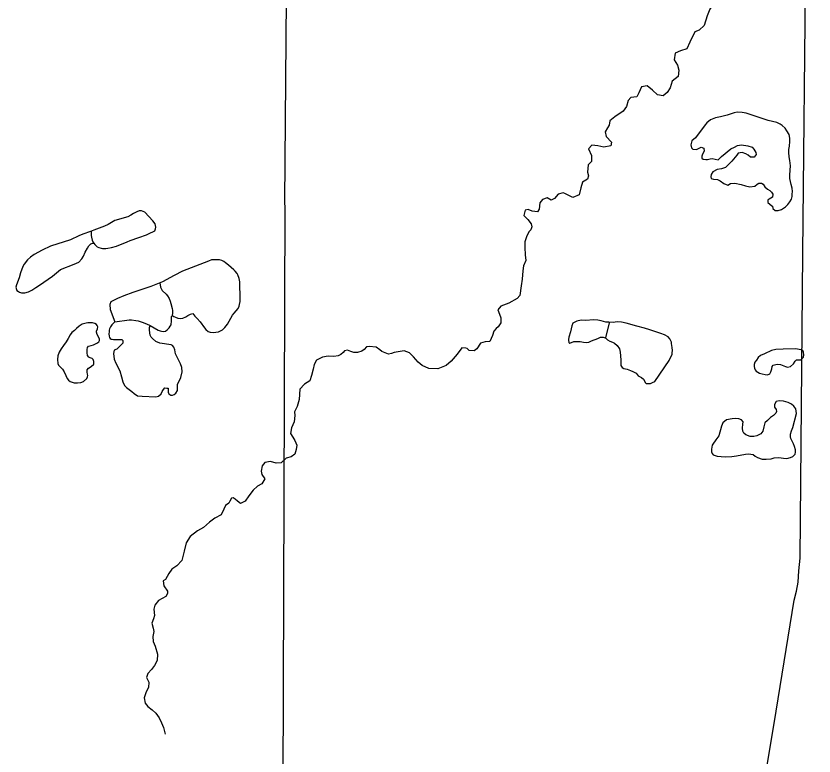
# Model space of a CAD drawing. Extents: x -492261 to -432772, y 1441225 to 1452922.
# Drawn here: x -459881.8 to -459790.4, y 1451897.4 to 1451982.1 of the extents above; entities that cross this region are included whole.
import ezdxf

# ---------------------------------------------------------------- set-up
doc = ezdxf.new("R2010")
doc.units = 0
doc.layers.add('Default', color=7, linetype='Continuous')

msp = doc.modelspace()

# ---------------------------------------------------------------- linework, layer by layer
at = {"layer": 'Default'}
for points in [[(-459815.964, 1451772.056), (-459811.942, 1451797.8), (-459807.509, 1451822.774), (-459802.731, 1451852.152), (-459799.085, 1451876.309), (-459794.946, 1451901.089), (-459792.638, 1451915.221), (-459792.373, 1451916.225), (-459792.187, 1451917.279), (-459792.117, 1451918.565), (-459791.974, 1451920.011), (-459791.645, 1451954.962), (-459791.322, 1451988.975), (-459790.989, 1452028.81), (-459790.938, 1452070.73), (-459790.415, 1452098.238), (-459790.373, 1452118.143)], [(-459851.195, 1451894.14), (-459850.967, 1451960.136), (-459851.002, 1451960.786), (-459850.439, 1452026.136), (-459850.387, 1452027.614), (-459849.629, 1452091.639), (-459849.713, 1452093.817)], [(-459801.124, 1451987.669), (-459801.462, 1451987.211), (-459801.807, 1451986.023), (-459801.798, 1451985.183), (-459801.839, 1451984.341), (-459802.002, 1451983.359), (-459802.315, 1451982.887), (-459802.622, 1451982.139), (-459802.968, 1451981.014), (-459803.543, 1451980.498), (-459804.025, 1451980.273), (-459804.596, 1451979.104), (-459804.953, 1451978.355), (-459805.685, 1451978.111), (-459806.279, 1451977.858), (-459806.384, 1451977.09), (-459806.005, 1451976.46), (-459805.878, 1451975.898), (-459805.936, 1451975.195), (-459806.622, 1451974.651), (-459806.853, 1451973.88), (-459807.177, 1451973.345), (-459807.668, 1451972.981), (-459808.309, 1451973.066)], [(-459808.309, 1451973.066), (-459808.873, 1451973.616), (-459809.474, 1451974.103), (-459810.134, 1451974.011), (-459810.442, 1451973.314), (-459810.68, 1451972.831), (-459811.367, 1451972.776), (-459811.671, 1451972.43), (-459811.865, 1451971.723), (-459812.24, 1451971.199), (-459813.187, 1451970.573), (-459813.763, 1451970.082), (-459813.838, 1451969.591), (-459814.043, 1451969.285), (-459814.307, 1451968.852), (-459814.168, 1451968.291), (-459813.589, 1451967.665), (-459813.64, 1451967.238), (-459814.437, 1451967.067), (-459815.141, 1451967.225), (-459815.819, 1451967.322), (-459816.221, 1451966.885), (-459815.864, 1451966.141), (-459815.859, 1451965.451), (-459816.262, 1451965.065), (-459816.303, 1451964.211), (-459816.217, 1451963.786), (-459816.333, 1451963.42), (-459816.912, 1451963.067), (-459817.083, 1451962.423), (-459817.276, 1451961.64), (-459818.019, 1451961.333), (-459818.932, 1451961.787), (-459819.096, 1451961.871), (-459819.693, 1451961.718), (-459820.106, 1451961.218), (-459820.501, 1451961.033), (-459820.933, 1451961.286), (-459821.491, 1451961.096), (-459821.769, 1451960.713), (-459821.85, 1451959.971), (-459822.043, 1451959.677), (-459822.671, 1451959.762), (-459823.101, 1451959.927), (-459823.474, 1451959.855), (-459823.597, 1451959.275), (-459823.172, 1451958.784), (-459822.784, 1451958.292), (-459822.688, 1451957.98), (-459822.804, 1451957.614), (-459823.036, 1451957.395), (-459823.296, 1451956.799), (-459823.482, 1451956.254), (-459823.516, 1451955.589), (-459823.469, 1451954.737), (-459823.365, 1451954.087), (-459823.662, 1451953.478), (-459823.711, 1451952.937), (-459823.799, 1451951.981), (-459823.904, 1451951.188), (-459824.052, 1451950.106), (-459824.368, 1451949.772), (-459825.33, 1451949.221), (-459826.247, 1451948.872), (-459826.575, 1451948.462), (-459826.386, 1451947.953), (-459826.238, 1451947.542), (-459826.248, 1451946.952), (-459826.537, 1451946.506), (-459826.771, 1451946.337), (-459827.05, 1451946.004), (-459827.187, 1451945.499), (-459827.521, 1451944.838), (-459828.045, 1451944.775), (-459828.567, 1451944.649), (-459829, 1451943.974), (-459829.308, 1451943.765), (-459829.884, 1451943.814), (-459830.09, 1451944.022), (-459830.242, 1451944.081), (-459830.705, 1451944.094), (-459831.262, 1451943.391), (-459831.943, 1451942.583), (-459832.518, 1451942.08), (-459833.472, 1451941.717), (-459834.511, 1451941.729), (-459835.271, 1451942.099), (-459835.705, 1451942.452), (-459836.247, 1451943.079), (-459836.721, 1451943.531), (-459837.327, 1451943.754), (-459838.449, 1451943.576), (-459838.758, 1451943.443), (-459839.107, 1451943.371), (-459839.878, 1451943.691), (-459840.096, 1451943.886), (-459840.541, 1451944.164), (-459841.318, 1451944.245), (-459841.619, 1451944.237), (-459841.898, 1451943.904), (-459842.169, 1451943.734)], [(-459794.541, 1451969.885), (-459794.647, 1451969.927), (-459795.628, 1451970.153), (-459796.789, 1451970.526), (-459798.164, 1451970.969), (-459798.617, 1451971.058), (-459799.193, 1451971.094), (-459799.503, 1451970.998), (-459800.335, 1451970.739), (-459801.069, 1451970.558), (-459801.678, 1451970.43), (-459802.223, 1451970.203), (-459802.653, 1451969.866), (-459802.86, 1451969.66), (-459803.96, 1451968.152), (-459804.352, 1451967.804), (-459804.49, 1451967.336), (-459804.406, 1451967), (-459804.24, 1451966.841), (-459803.851, 1451966.8), (-459803.518, 1451966.984), (-459803.295, 1451967.078), (-459802.979, 1451966.96), (-459802.945, 1451966.61), (-459803.149, 1451966.266), (-459803.243, 1451966.05), (-459803.225, 1451965.812), (-459803.06, 1451965.728), (-459802.783, 1451965.673), (-459802.558, 1451965.653), (-459802.273, 1451965.761), (-459802.036, 1451965.804), (-459801.683, 1451965.712), (-459801.356, 1451965.645), (-459800.966, 1451966.019), (-459799.899, 1451966.886), (-459799.492, 1451967.097), (-459799.121, 1451967.269), (-459798.685, 1451967.368), (-459797.968, 1451967.222), (-459797.477, 1451967.084), (-459797.258, 1451966.839), (-459797.023, 1451966.468), (-459797.018, 1451966.242), (-459797.248, 1451965.948), (-459797.636, 1451965.951), (-459797.929, 1451966.157), (-459798.171, 1451966.339), (-459798.6, 1451966.492), (-459799.048, 1451966.38), (-459799.23, 1451966.162), (-459799.776, 1451965.496), (-459800.142, 1451965.123), (-459800.521, 1451964.763), (-459800.967, 1451964.614), (-459801.466, 1451964.526), (-459801.947, 1451964.251), (-459802.139, 1451963.957), (-459802.195, 1451963.68), (-459802.153, 1451963.505), (-459801.9, 1451963.424), (-459801.449, 1451963.385), (-459801.144, 1451963.217), (-459800.699, 1451962.914), (-459800.231, 1451962.725), (-459799.923, 1451962.921), (-459799.462, 1451962.97), (-459798.719, 1451962.813), (-459798.215, 1451962.662), (-459797.712, 1451962.537), (-459797.15, 1451962.601), (-459796.881, 1451962.846), (-459796.696, 1451962.951), (-459796.384, 1451962.959), (-459796.193, 1451962.851), (-459795.998, 1451962.542), (-459795.715, 1451962.26), (-459795.449, 1451962.129), (-459795.257, 1451961.945), (-459795.075, 1451961.699), (-459795.129, 1451961.346), (-459795.524, 1451961.148), (-459795.647, 1451961.045), (-459795.652, 1451960.756), (-459795.204, 1451960.353), (-459795.14, 1451960.317), (-459795.096, 1451960.068), (-459794.84, 1451959.823), (-459794.478, 1451959.845), (-459794.117, 1451959.954)], [(-459794.117, 1451959.954), (-459793.65, 1451960.254), (-459793.381, 1451960.524), (-459793.151, 1451960.806), (-459792.959, 1451961.124), (-459792.879, 1451961.452), (-459792.861, 1451961.704), (-459792.856, 1451961.993), (-459792.866, 1451962.381), (-459792.989, 1451962.805), (-459793.144, 1451963.491), (-459793.155, 1451963.93), (-459793.056, 1451964.948), (-459793.159, 1451965.548), (-459793.219, 1451965.96), (-459793.27, 1451966.461), (-459793.279, 1451966.812), (-459793.201, 1451967.19), (-459793.164, 1451967.731), (-459793.162, 1451968.12), (-459793.235, 1451968.519), (-459793.484, 1451968.965), (-459793.691, 1451969.248), (-459794.024, 1451969.553), (-459794.254, 1451969.736), (-459794.541, 1451969.885)], [(-459870.859, 1451955.582), (-459870.257, 1451955.764), (-459869.043, 1451956.258), (-459868.718, 1451956.387), (-459867.714, 1451956.738), (-459866.821, 1451957.061), (-459866.586, 1451957.155), (-459865.869, 1451957.487), (-459865.785, 1451957.727), (-459865.755, 1451957.941), (-459865.785, 1451958.107), (-459865.839, 1451958.29), (-459866.123, 1451958.634), (-459867.024, 1451959.628), (-459867.228, 1451959.731), (-459867.416, 1451959.782), (-459867.679, 1451959.775), (-459867.939, 1451959.693), (-459868.309, 1451959.483), (-459868.63, 1451959.3), (-459868.963, 1451959.116), (-459870.454, 1451958.702), (-459871.218, 1451958.244), (-459871.625, 1451958.034), (-459872.865, 1451957.589), (-459873.237, 1451957.442), (-459874.142, 1451957.105), (-459874.575, 1451956.944), (-459875.54, 1451956.481), (-459877.835, 1451955.747), (-459878.8, 1451955.296), (-459879.697, 1451954.787), (-459880.127, 1451954.479), (-459880.461, 1451954.201), (-459880.861, 1451953.702), (-459881.005, 1451953.435), (-459881.261, 1451952.701), (-459881.422, 1451952.132), (-459881.714, 1451951.335), (-459881.783, 1451951.058), (-459881.726, 1451950.795), (-459881.673, 1451950.683), (-459881.481, 1451950.538), (-459881.379, 1451950.465), (-459881.152, 1451950.395), (-459880.783, 1451950.417), (-459880.355, 1451950.528), (-459879.984, 1451950.713), (-459879.492, 1451951.014), (-459879.086, 1451951.3), (-459877.598, 1451952.303), (-459876.666, 1451953.066), (-459875.118, 1451953.681), (-459874.599, 1451953.933), (-459874.245, 1451954.28), (-459874.053, 1451954.599), (-459873.852, 1451955.055), (-459873.601, 1451955.513), (-459873.444, 1451955.768), (-459873.299, 1451955.947), (-459873.2, 1451956.019), (-459873.077, 1451956.066), (-459872.964, 1451956.081), (-459872.864, 1451956.083), (-459872.74, 1451955.925), (-459872.645, 1451955.813), (-459872.479, 1451955.679), (-459872.289, 1451955.596), (-459872.036, 1451955.502), (-459871.871, 1451955.481), (-459871.685, 1451955.473), (-459871.503, 1451955.481), (-459871.277, 1451955.51), (-459870.859, 1451955.582)], [(-459873.157, 1451957.473), (-459873.171, 1451957.169), (-459873.159, 1451956.982), (-459873.09, 1451956.605), (-459873.066, 1451956.511), (-459873.036, 1451956.418), (-459872.96, 1451956.253), (-459872.864, 1451956.083)], [(-459857.435, 1451953.575), (-459857.775, 1451953.831), (-459857.992, 1451953.989), (-459858.195, 1451954.096), (-459858.485, 1451954.177), (-459858.698, 1451954.197), (-459858.973, 1451954.19), (-459859.385, 1451954.167), (-459859.745, 1451954.045), (-459862.718, 1451952.868), (-459863.644, 1451952.393), (-459865.002, 1451951.669), (-459866.327, 1451951.134), (-459868.399, 1451950.456), (-459869.415, 1451950.058), (-459870.17, 1451949.747), (-459870.924, 1451949.377), (-459871.042, 1451949.073), (-459870.99, 1451948.51), (-459870.466, 1451947.092), (-459870.612, 1451946.938), (-459870.808, 1451946.721), (-459870.951, 1451946.516), (-459871.058, 1451946.275), (-459871.1, 1451946.131), (-459871.125, 1451945.947), (-459871.131, 1451945.696), (-459871.112, 1451945.446), (-459871.064, 1451945.304), (-459871.005, 1451945.185), (-459870.891, 1451945.112), (-459870.759, 1451945.085), (-459870.614, 1451945.069), (-459870.327, 1451945.076), (-459869.864, 1451945.075), (-459869.675, 1451945.042), (-459869.548, 1451944.957), (-459869.553, 1451944.644), (-459869.821, 1451944.386), (-459870.235, 1451943.937), (-459870.52, 1451943.829), (-459870.61, 1451943.438), (-459870.545, 1451942.825), (-459870.345, 1451942.366), (-459869.885, 1451941.474), (-459869.692, 1451940.801), (-459869.527, 1451940.203), (-459869.354, 1451939.806), (-459869.111, 1451939.574), (-459868.804, 1451939.343), (-459868.511, 1451939.112), (-459868.254, 1451938.867), (-459867.848, 1451938.627), (-459867.346, 1451938.564), (-459865.755, 1451938.49), (-459865.445, 1451938.586), (-459865.163, 1451938.831), (-459865.02, 1451939.098), (-459864.888, 1451939.327), (-459864.73, 1451939.52), (-459864.491, 1451939.475), (-459864.366, 1451939.478), (-459864.343, 1451939.04), (-459864.263, 1451938.854), (-459864.058, 1451938.683), (-459863.858, 1451938.676), (-459863.648, 1451938.769), (-459863.463, 1451938.899), (-459863.284, 1451939.217), (-459863.279, 1451939.543), (-459863.288, 1451939.894), (-459862.896, 1451940.707), (-459862.763, 1451941.375), (-459862.8, 1451941.851), (-459862.949, 1451942.286), (-459863.528, 1451943.401), (-459863.603, 1451943.888), (-459863.698, 1451944.199), (-459863.841, 1451944.384), (-459863.993, 1451944.456), (-459865.311, 1451944.624), (-459865.765, 1451944.826), (-459866.137, 1451945.155), (-459866.3, 1451945.337), (-459866.422, 1451945.537), (-459866.454, 1451945.812), (-459866.501, 1451946.15), (-459866.479, 1451946.276), (-459866.483, 1451946.426), (-459866.436, 1451946.565), (-459866.401, 1451946.654), (-459865.487, 1451946.137), (-459865.272, 1451946.055), (-459865.121, 1451946.008), (-459864.894, 1451945.964)], [(-459864.894, 1451945.964), (-459864.645, 1451946.008), (-459864.449, 1451946.15), (-459864.242, 1451946.381), (-459864.109, 1451946.585), (-459864.012, 1451946.749), (-459863.992, 1451946.902), (-459863.971, 1451947.028), (-459863.985, 1451947.592), (-459863.962, 1451947.693), (-459863.877, 1451947.783), (-459863.827, 1451947.772), (-459863.7, 1451947.712), (-459863.51, 1451947.616), (-459863.232, 1451947.498), (-459862.968, 1451947.454), (-459862.669, 1451947.499), (-459862.335, 1451947.646), (-459862.089, 1451947.815), (-459861.805, 1451947.96), (-459861.506, 1451948.018), (-459861.299, 1451947.747), (-459861.041, 1451947.452), (-459860.694, 1451947.084), (-459860.201, 1451946.394), (-459860.021, 1451946.198), (-459859.752, 1451945.966), (-459859.525, 1451945.884), (-459859.186, 1451945.855), (-459858.6, 1451945.944), (-459858.13, 1451946.157), (-459857.85, 1451946.44), (-459857.559, 1451946.823), (-459857.355, 1451947.155), (-459857.164, 1451947.511), (-459856.997, 1451947.828), (-459856.803, 1451948.084), (-459856.342, 1451948.622), (-459856.235, 1451948.876), (-459856.19, 1451949.078), (-459856.111, 1451949.393), (-459856.117, 1451949.632), (-459856.157, 1451951.676), (-459856.203, 1451952.026), (-459856.377, 1451952.46), (-459856.443, 1451952.609), (-459856.663, 1451952.88), (-459856.829, 1451953.039), (-459857.435, 1451953.575)], [(-459865.309, 1451951.545), (-459865.224, 1451951.036), (-459865.17, 1451950.912), (-459865.039, 1451950.665), (-459864.591, 1451950.262), (-459864.41, 1451950.053), (-459864.253, 1451949.768), (-459864.132, 1451949.433), (-459864.038, 1451949.184), (-459863.873, 1451948.599), (-459863.855, 1451948.386), (-459863.842, 1451948.123), (-459863.877, 1451947.783)], [(-459870.466, 1451947.092), (-459868.832, 1451947.296), (-459868.532, 1451947.304), (-459868.068, 1451947.252), (-459867.803, 1451947.196), (-459867.322, 1451947.041), (-459866.823, 1451946.846), (-459866.401, 1451946.654)], [(-459808.625, 1451940.253), (-459806.971, 1451942.664), (-459806.757, 1451943.071), (-459806.639, 1451943.35), (-459806.619, 1451943.551), (-459806.588, 1451943.815), (-459806.609, 1451944.153), (-459806.683, 1451944.591), (-459806.699, 1451944.741), (-459806.897, 1451945.15), (-459807.09, 1451945.358), (-459807.497, 1451945.599), (-459807.914, 1451945.764), (-459809.175, 1451946.16), (-459809.806, 1451946.357), (-459810.674, 1451946.574), (-459811.91, 1451946.932), (-459812.426, 1451947.057), (-459812.914, 1451947.07), (-459813.376, 1451947.021), (-459813.877, 1451947.034), (-459814.215, 1451947.051), (-459814.504, 1451947.119), (-459814.744, 1451947.188), (-459815.121, 1451947.279), (-459815.585, 1451947.305), (-459816.559, 1451947.231), (-459817.048, 1451947.256), (-459817.545, 1451947.143), (-459817.78, 1451947.037), (-459818.015, 1451946.919), (-459818.108, 1451946.64), (-459818.253, 1451945.947), (-459818.45, 1451945.327), (-459818.506, 1451945.062), (-459818.489, 1451944.912), (-459818.474, 1451944.812), (-459818.447, 1451944.725), (-459818.37, 1451944.652), (-459818.345, 1451944.64), (-459817.899, 1451944.839), (-459817.599, 1451944.846), (-459817.311, 1451944.841), (-459817.174, 1451944.832), (-459816.796, 1451944.741), (-459816.458, 1451944.724), (-459816.159, 1451944.769), (-459815.861, 1451944.89), (-459815.143, 1451945.171), (-459814.995, 1451945.25), (-459814.821, 1451945.317), (-459814.534, 1451945.336), (-459814.307, 1451945.267), (-459814.282, 1451945.28), (-459814.013, 1451945.011), (-459813.746, 1451944.854), (-459813.443, 1451944.749), (-459813.228, 1451944.654), (-459812.933, 1451944.373), (-459812.673, 1451943.978), (-459812.576, 1451943.616), (-459812.503, 1451942.727), (-459812.508, 1451942.414), (-459812.499, 1451942.088), (-459812.356, 1451941.865), (-459812.14, 1451941.745), (-459811.775, 1451941.654), (-459811.396, 1451941.5), (-459811.131, 1451941.407), (-459810.762, 1451941.19), (-459810.53, 1451940.895), (-459810.149, 1451940.691), (-459809.92, 1451940.533), (-459809.684, 1451940.1), (-459809.607, 1451940.039), (-459809.332, 1451940.034), (-459809.119, 1451940.039), (-459808.884, 1451940.133), (-459808.625, 1451940.253)], [(-459873.739, 1451946.923), (-459874.199, 1451946.812), (-459874.542, 1451946.567), (-459874.863, 1451946.306), (-459875.083, 1451946.1), (-459875.37, 1451945.842), (-459875.57, 1451945.611), (-459875.81, 1451945.191), (-459876.037, 1451944.796), (-459876.327, 1451944.388), (-459876.592, 1451943.98), (-459876.833, 1451943.597), (-459876.997, 1451943.179), (-459877.024, 1451942.752), (-459876.975, 1451942.314), (-459876.907, 1451942.115), (-459876.689, 1451941.882), (-459876.446, 1451941.675), (-459876.25, 1451941.354), (-459876.089, 1451940.931), (-459875.918, 1451940.597), (-459875.763, 1451940.412), (-459875.584, 1451940.266), (-459875.13, 1451940.102), (-459874.716, 1451940.087), (-459874.367, 1451940.121), (-459874.045, 1451940.254), (-459873.666, 1451940.59), (-459873.596, 1451940.792), (-459873.549, 1451940.931), (-459873.591, 1451941.106), (-459873.635, 1451941.331), (-459873.616, 1451941.595), (-459873.483, 1451941.761), (-459873.163, 1451941.97), (-459872.869, 1451942.24), (-459872.852, 1451942.542), (-459872.933, 1451942.766), (-459873.048, 1451942.876), (-459873.275, 1451942.945), (-459873.453, 1451943.054), (-459873.571, 1451943.239), (-459873.616, 1451943.539), (-459873.625, 1451943.915), (-459873.606, 1451944.154), (-459873.485, 1451944.308), (-459873.162, 1451944.391), (-459872.901, 1451944.46), (-459872.53, 1451944.645), (-459872.284, 1451944.789), (-459872.225, 1451944.929), (-459872.229, 1451945.092), (-459872.296, 1451945.278), (-459872.48, 1451945.625), (-459872.575, 1451945.898), (-459872.565, 1451946.024), (-459872.434, 1451946.266), (-459872.402, 1451946.492), (-459872.469, 1451946.666), (-459872.559, 1451946.764), (-459872.737, 1451946.873), (-459873.015, 1451946.966), (-459873.252, 1451946.961), (-459873.552, 1451946.953), (-459873.739, 1451946.923)], [(-459813.85, 1451946.972), (-459814.256, 1451945.243)], [(-459842.169, 1451943.734), (-459842.665, 1451943.572), (-459843.078, 1451943.561), (-459843.431, 1451943.69), (-459843.798, 1451943.844), (-459844.146, 1451943.761), (-459844.304, 1451943.568), (-459844.586, 1451943.348), (-459844.87, 1451943.203), (-459845.381, 1451943.115), (-459846.02, 1451943.137), (-459846.68, 1451943.033), (-459847.372, 1451942.702), (-459847.622, 1451942.206), (-459847.734, 1451941.677), (-459847.916, 1451940.945), (-459848.137, 1451940.312), (-459848.753, 1451939.933), (-459849.265, 1451939.381), (-459849.36, 1451938.199), (-459849.589, 1451937.39), (-459849.874, 1451936.794), (-459849.838, 1451936.343), (-459849.919, 1451935.613), (-459850.24, 1451934.94), (-459850.348, 1451934.285), (-459850.088, 1451933.89), (-459849.841, 1451933.508), (-459849.627, 1451932.961), (-459849.677, 1451932.47), (-459849.85, 1451931.914), (-459850.243, 1451931.628), (-459850.827, 1451931.463), (-459851.389, 1451930.948), (-459851.989, 1451930.895), (-459852.632, 1451931.092), (-459853.279, 1451930.963), (-459853.582, 1451930.579), (-459853.705, 1451929.987), (-459853.632, 1451929.587), (-459853.269, 1451929.107), (-459853.63, 1451928.533), (-459854.111, 1451928.245), (-459854.613, 1451927.819), (-459855.121, 1451927.154), (-459855.532, 1451926.554), (-459856.063, 1451926.29), (-459856.395, 1451926.558), (-459856.675, 1451926.764), (-459856.917, 1451926.909), (-459857.091, 1451926.879), (-459857.283, 1451926.561), (-459857.389, 1451926.307), (-459857.783, 1451926.047), (-459857.985, 1451925.615), (-459858.281, 1451924.968), (-459858.998, 1451924.611), (-459859.612, 1451924.157), (-459860.296, 1451923.513), (-459860.975, 1451923.132), (-459861.847, 1451922.508), (-459862.278, 1451921.757), (-459862.517, 1451920.823), (-459862.778, 1451919.75), (-459863.363, 1451919.134), (-459863.928, 1451918.743), (-459864.291, 1451918.245), (-459864.674, 1451917.571), (-459864.92, 1451917.414), (-459864.831, 1451916.852), (-459864.44, 1451916.247), (-459864.433, 1451915.958), (-459864.624, 1451915.615), (-459865.451, 1451915.168), (-459865.876, 1451914.655), (-459866.001, 1451914.175), (-459865.921, 1451913.462), (-459866.048, 1451913.058), (-459866.236, 1451912.576), (-459866.071, 1451912.003), (-459865.974, 1451911.617), (-459866.097, 1451911.037), (-459866.083, 1451910.485), (-459865.831, 1451909.952), (-459865.558, 1451909.043), (-459865.602, 1451908.302), (-459865.9, 1451907.742), (-459866.276, 1451907.281), (-459866.677, 1451906.82), (-459866.816, 1451906.365), (-459866.565, 1451905.831), (-459866.611, 1451905.19), (-459866.886, 1451904.694), (-459867.081, 1451904.012), (-459866.978, 1451903.4), (-459866.693, 1451903.031), (-459866.171, 1451902.642), (-459865.773, 1451902.276), (-459865.397, 1451901.746), (-459865.107, 1451901.151), (-459864.868, 1451900.63)], [(-459792.491, 1451943.977), (-459793.892, 1451943.942), (-459794.754, 1451943.896), (-459795.24, 1451943.808), (-459796.043, 1451943.425), (-459796.488, 1451943.213), (-459796.758, 1451942.993), (-459796.976, 1451942.711), (-459797.145, 1451942.456), (-459797.226, 1451942.203), (-459797.22, 1451941.965), (-459797.177, 1451941.766), (-459797.11, 1451941.579), (-459797.018, 1451941.431), (-459796.624, 1451941.19), (-459796.322, 1451941.109), (-459795.97, 1451941.043), (-459795.706, 1451940.999), (-459795.447, 1451941.144), (-459795.315, 1451941.373), (-459795.211, 1451941.701), (-459795.155, 1451941.966), (-459795.047, 1451942.12), (-459794.612, 1451942.243), (-459794.222, 1451942.178), (-459793.629, 1451941.967), (-459793.427, 1451941.909), (-459793.054, 1451941.981), (-459792.723, 1451942.265), (-459792.519, 1451942.584), (-459792.397, 1451942.712), (-459792.159, 1451942.731), (-459791.884, 1451942.738), (-459791.725, 1451942.88), (-459791.592, 1451943.033), (-459791.548, 1451943.298), (-459791.581, 1451943.611), (-459791.673, 1451943.784), (-459791.863, 1451943.867), (-459792.491, 1451943.977)], [(-459792.797, 1451934.995), (-459792.377, 1451936.57), (-459792.466, 1451937.12), (-459792.686, 1451937.416), (-459792.955, 1451937.647), (-459793.348, 1451937.851), (-459793.878, 1451938.013), (-459794.379, 1451938.051), (-459794.714, 1451937.942), (-459794.918, 1451937.611), (-459794.911, 1451937.31), (-459794.716, 1451937.039), (-459794.661, 1451936.827), (-459794.768, 1451936.611), (-459794.999, 1451936.342), (-459795.343, 1451936.108), (-459795.71, 1451935.797), (-459796.016, 1451935.501), (-459796.142, 1451935.072), (-459796.229, 1451934.543), (-459796.485, 1451934.26), (-459796.941, 1451934.023), (-459797.278, 1451933.964), (-459797.678, 1451933.967), (-459798.183, 1451934.143), (-459798.401, 1451934.338), (-459798.519, 1451934.548), (-459798.566, 1451934.924), (-459798.515, 1451935.376), (-459798.496, 1451935.615), (-459798.69, 1451935.874), (-459798.993, 1451935.992), (-459799.357, 1451936.008), (-459799.768, 1451935.96), (-459800.416, 1451935.844), (-459800.808, 1451935.533), (-459800.986, 1451935.152), (-459801.296, 1451934.028), (-459801.621, 1451933.556), (-459801.984, 1451933.057), (-459802.031, 1451932.943), (-459802.107, 1451932.49), (-459802.112, 1451932.188), (-459802.045, 1451932.014), (-459801.929, 1451931.867), (-459801.701, 1451931.76), (-459801.474, 1451931.715), (-459801.023, 1451931.664), (-459800.508, 1451931.614), (-459799.772, 1451931.669), (-459799.273, 1451931.745), (-459798.227, 1451931.946), (-459797.878, 1451931.98), (-459797.362, 1451931.88), (-459797.12, 1451931.71), (-459796.84, 1451931.529), (-459796.298, 1451931.367), (-459795.847, 1451931.34), (-459795.298, 1451931.404), (-459794.938, 1451931.501), (-459794.413, 1451931.539), (-459793.873, 1451931.452), (-459793.497, 1451931.436), (-459793.075, 1451931.547), (-459792.815, 1451931.679), (-459792.68, 1451931.783), (-459792.546, 1451931.912), (-459792.502, 1451932.139), (-459792.509, 1451932.427), (-459792.594, 1451932.801), (-459792.74, 1451933.124), (-459792.897, 1451933.421), (-459793.017, 1451933.706), (-459793.06, 1451933.919), (-459793.068, 1451934.22), (-459792.965, 1451934.611), (-459792.797, 1451934.995)], [(-459864.868, 1451900.63), (-459864.693, 1451899.869)]]:
    msp.add_lwpolyline(points, dxfattribs=at)

doc.saveas('drawing.dxf')
